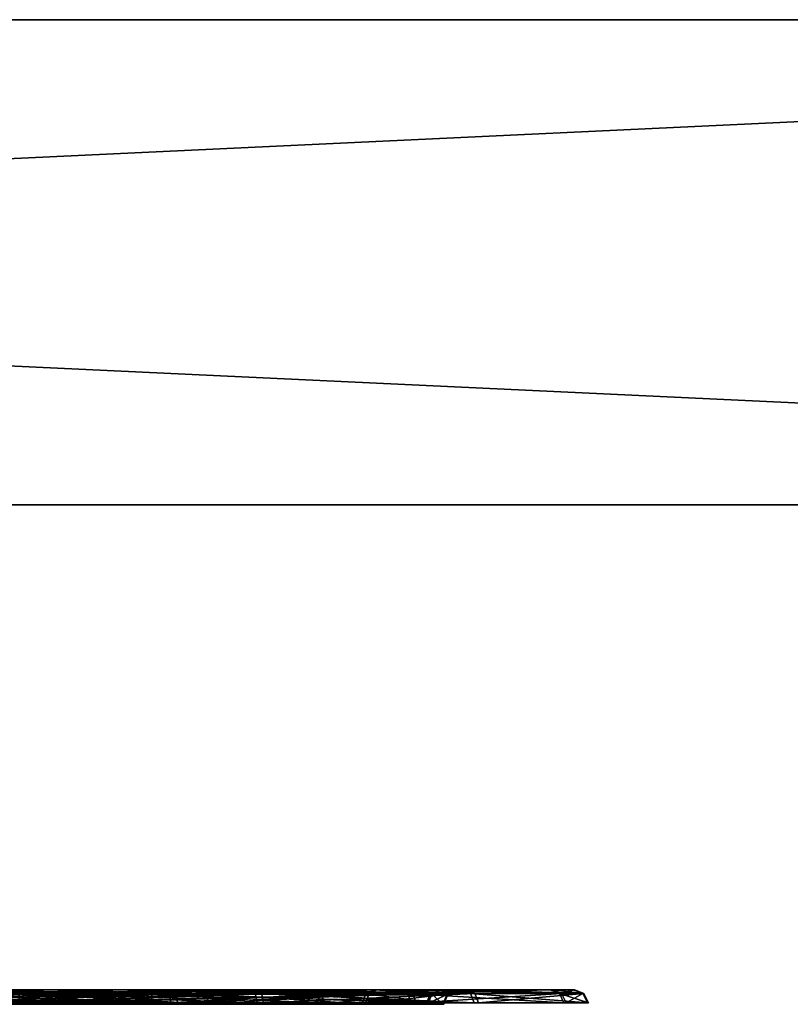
# Model space of a CAD drawing. Header units: millimetres. Extents: x -150 to 150, y -85 to 1149.
# Tile 611 of 656: x -51.82 to -50.23, y 1014.37 to 1016.4. Entities that reach past the tile are written whole.
import ezdxf

# ---------------------------------------------------------------- set-up
doc = ezdxf.new("R2010")
doc.units = ezdxf.units.MM
doc.header["$LTSCALE"] = 21.359881
for name, color, linetype in [('1461', 7, 'CONTINUOUS'), ('1462', 7, 'CONTINUOUS'), ('1463', 7, 'CONTINUOUS'), ('1464', 7, 'CONTINUOUS'), ('1465', 7, 'CONTINUOUS'), ('1466', 7, 'CONTINUOUS'), ('1467', 7, 'CONTINUOUS'), ('1468', 7, 'CONTINUOUS'), ('1502', 7, 'CONTINUOUS'), ('1503', 7, 'CONTINUOUS'), ('1504', 7, 'CONTINUOUS'), ('1505', 7, 'CONTINUOUS'), ('1506', 7, 'CONTINUOUS'), ('1507', 7, 'CONTINUOUS'), ('1508', 7, 'CONTINUOUS'), ('1509', 7, 'CONTINUOUS'), ('9017', 7, 'CONTINUOUS'), ('9018', 7, 'CONTINUOUS'), ('9019', 7, 'CONTINUOUS')]:
    doc.layers.add(name, color=color, linetype=linetype)

msp = doc.modelspace()

# ---------------------------------------------------------------- linework, layer by layer
at = {"layer": '1461', "linetype": 'CONTINUOUS'}
for points in [[(-51.8099, 1014.3912, 280.4408), (-52.1669, 1014.3912, 280.6044), (-51.8084, 1014.37, 280.4494), (-51.8099, 1014.3912, 280.4408)], [(-51.8084, 1014.37, 280.4494), (-52.1669, 1014.3912, 280.6044), (-52.1613, 1014.37, 280.6112), (-51.8084, 1014.37, 280.4494)], [(-51.4188, 1014.3912, 280.4776), (-51.8099, 1014.3912, 280.4408), (-51.4211, 1014.3815, 280.4837), (-51.4188, 1014.3912, 280.4776)], [(-51.4211, 1014.3815, 280.4837), (-51.8099, 1014.3912, 280.4408), (-51.4219, 1014.37, 280.4859), (-51.4211, 1014.3815, 280.4837)], [(-51.4219, 1014.37, 280.4859), (-51.8099, 1014.3912, 280.4408), (-51.8084, 1014.37, 280.4494), (-51.4219, 1014.37, 280.4859)]]:
    msp.add_3dface(points, dxfattribs=at)
at = {"layer": '1462', "linetype": 'CONTINUOUS'}
for points in [[(-52.1821, 1014.4, 280.5894), (-52.1669, 1014.3912, 280.6044), (-51.8158, 1014.4, 280.4203), (-52.1821, 1014.4, 280.5894)], [(-52.1669, 1014.3912, 280.6044), (-51.8099, 1014.3912, 280.4408), (-51.8158, 1014.4, 280.4203), (-52.1669, 1014.3912, 280.6044)], [(-51.8158, 1014.4, 280.4203), (-51.8099, 1014.3912, 280.4408), (-51.611, 1014.4, 280.4122), (-51.8158, 1014.4, 280.4203)], [(-51.8099, 1014.3912, 280.4408), (-51.4188, 1014.3912, 280.4776), (-51.611, 1014.4, 280.4122), (-51.8099, 1014.3912, 280.4408)], [(-51.611, 1014.4, 280.4122), (-51.4188, 1014.3912, 280.4776), (-51.4154, 1014.3977, 280.4685), (-51.611, 1014.4, 280.4122)], [(-51.4114, 1014.4, 280.4577), (-51.611, 1014.4, 280.4122), (-51.4154, 1014.3977, 280.4685), (-51.4114, 1014.4, 280.4577)]]:
    msp.add_3dface(points, dxfattribs=at)
at = {"layer": '1463', "linetype": 'CONTINUOUS'}
for points in [[(-51.9451, 1014.3815, 281.8941), (-51.9474, 1014.3912, 281.9002), (-51.5563, 1014.3912, 281.937), (-51.9451, 1014.3815, 281.8941)], [(-51.9443, 1014.37, 281.8919), (-51.9451, 1014.3815, 281.8941), (-51.5563, 1014.3912, 281.937), (-51.9443, 1014.37, 281.8919)], [(-51.9443, 1014.37, 281.8919), (-51.5563, 1014.3912, 281.937), (-51.5578, 1014.37, 281.9284), (-51.9443, 1014.37, 281.8919)], [(-51.5563, 1014.3912, 281.937), (-51.1993, 1014.3912, 281.7734), (-51.5578, 1014.37, 281.9284), (-51.5563, 1014.3912, 281.937)], [(-51.5578, 1014.37, 281.9284), (-51.1993, 1014.3912, 281.7734), (-51.2049, 1014.37, 281.7666), (-51.5578, 1014.37, 281.9284)], [(-51.4188, 1014.3912, 280.4776), (-51.4211, 1014.3815, 280.4837), (-51.1054, 1014.37, 280.7107), (-51.4188, 1014.3912, 280.4776)], [(-51.0986, 1014.3912, 280.705), (-51.4188, 1014.3912, 280.4776), (-51.1054, 1014.37, 280.7107), (-51.0986, 1014.3912, 280.705)], [(-51.1993, 1014.3912, 281.7734), (-50.9718, 1014.3912, 281.4532), (-51.2049, 1014.37, 281.7666), (-51.1993, 1014.3912, 281.7734)], [(-51.2049, 1014.37, 281.7666), (-50.9718, 1014.3912, 281.4532), (-50.9801, 1014.37, 281.4501), (-51.2049, 1014.37, 281.7666)], [(-50.9436, 1014.37, 281.0636), (-51.0986, 1014.3912, 280.705), (-51.1054, 1014.37, 280.7107), (-50.9436, 1014.37, 281.0636)], [(-50.935, 1014.3912, 281.0621), (-51.0986, 1014.3912, 280.705), (-50.9436, 1014.37, 281.0636), (-50.935, 1014.3912, 281.0621)], [(-50.9718, 1014.3912, 281.4532), (-50.935, 1014.3912, 281.0621), (-50.9801, 1014.37, 281.4501), (-50.9718, 1014.3912, 281.4532)], [(-50.9801, 1014.37, 281.4501), (-50.935, 1014.3912, 281.0621), (-50.9436, 1014.37, 281.0636), (-50.9801, 1014.37, 281.4501)], [(-51.4211, 1014.3815, 280.4837), (-51.4219, 1014.37, 280.4859), (-51.1054, 1014.37, 280.7107), (-51.4211, 1014.3815, 280.4837)]]:
    msp.add_3dface(points, dxfattribs=at)
at = {"layer": '1464', "linetype": 'CONTINUOUS'}
for points in [[(-51.9508, 1014.3977, 281.9093), (-51.9548, 1014.4, 281.9201), (-51.7552, 1014.4, 281.9656), (-51.9508, 1014.3977, 281.9093)], [(-51.9474, 1014.3912, 281.9002), (-51.9508, 1014.3977, 281.9093), (-51.7552, 1014.4, 281.9656), (-51.9474, 1014.3912, 281.9002)], [(-51.5563, 1014.3912, 281.937), (-51.9474, 1014.3912, 281.9002), (-51.7552, 1014.4, 281.9656), (-51.5563, 1014.3912, 281.937)], [(-51.5504, 1014.4, 281.9575), (-51.5563, 1014.3912, 281.937), (-51.7552, 1014.4, 281.9656), (-51.5504, 1014.4, 281.9575)], [(-51.1993, 1014.3912, 281.7734), (-51.5563, 1014.3912, 281.937), (-51.5504, 1014.4, 281.9575), (-51.1993, 1014.3912, 281.7734)], [(-51.1841, 1014.4, 281.7884), (-51.1993, 1014.3912, 281.7734), (-51.5504, 1014.4, 281.9575), (-51.1841, 1014.4, 281.7884)], [(-51.4154, 1014.3977, 280.4685), (-51.4188, 1014.3912, 280.4776), (-51.0986, 1014.3912, 280.705), (-51.4154, 1014.3977, 280.4685)], [(-51.4114, 1014.4, 280.4577), (-51.4154, 1014.3977, 280.4685), (-51.0986, 1014.3912, 280.705), (-51.4114, 1014.4, 280.4577)], [(-51.4114, 1014.4, 280.4577), (-51.0986, 1014.3912, 280.705), (-51.0821, 1014.4, 280.6916), (-51.4114, 1014.4, 280.4577)], [(-50.9718, 1014.3912, 281.4532), (-51.1993, 1014.3912, 281.7734), (-51.1841, 1014.4, 281.7884), (-50.9718, 1014.3912, 281.4532)], [(-50.9515, 1014.4, 281.4593), (-50.9718, 1014.3912, 281.4532), (-51.1841, 1014.4, 281.7884), (-50.9515, 1014.4, 281.4593)], [(-51.0986, 1014.3912, 280.705), (-50.935, 1014.3912, 281.0621), (-51.0821, 1014.4, 280.6916), (-51.0986, 1014.3912, 280.705)], [(-51.0821, 1014.4, 280.6916), (-50.935, 1014.3912, 281.0621), (-50.9143, 1014.4, 281.0572), (-51.0821, 1014.4, 280.6916)], [(-50.935, 1014.3912, 281.0621), (-50.9718, 1014.3912, 281.4532), (-50.9515, 1014.4, 281.4593), (-50.935, 1014.3912, 281.0621)], [(-50.9143, 1014.4, 281.0572), (-50.935, 1014.3912, 281.0621), (-50.9515, 1014.4, 281.4593), (-50.9143, 1014.4, 281.0572)]]:
    msp.add_3dface(points, dxfattribs=at)
at = {"layer": '1465', "linetype": 'CONTINUOUS'}
for points in [[(-51.3198, 1014.3923, 280.2111), (-51.3175, 1014.3837, 280.2049), (-51.859, 1014.3733, 280.1508), (-51.3198, 1014.3923, 280.2111)], [(-51.8574, 1014.3923, 280.1605), (-51.3198, 1014.3923, 280.2111), (-51.859, 1014.3733, 280.1508), (-51.8574, 1014.3923, 280.1605)], [(-51.3175, 1014.3837, 280.2049), (-51.3164, 1014.3733, 280.2019), (-51.859, 1014.3733, 280.1508), (-51.3175, 1014.3837, 280.2049)]]:
    msp.add_3dface(points, dxfattribs=at)
at = {"layer": '1466', "linetype": 'CONTINUOUS'}
for points in [[(-51.3268, 1014.4, 280.2299), (-51.8574, 1014.3923, 280.1605), (-51.8547, 1014.4, 280.1803), (-51.3268, 1014.4, 280.2299)], [(-51.8574, 1014.3923, 280.1605), (-51.3268, 1014.4, 280.2299), (-51.323, 1014.398, 280.2198), (-51.8574, 1014.3923, 280.1605)], [(-51.3198, 1014.3923, 280.2111), (-51.8574, 1014.3923, 280.1605), (-51.323, 1014.398, 280.2198), (-51.3198, 1014.3923, 280.2111)]]:
    msp.add_3dface(points, dxfattribs=at)
at = {"layer": '1467', "linetype": 'CONTINUOUS'}
for points in [[(-52.0464, 1014.3923, 282.1667), (-52.0487, 1014.3837, 282.1729), (-51.5072, 1014.3733, 282.227), (-52.0464, 1014.3923, 282.1667)], [(-51.5088, 1014.3923, 282.2173), (-52.0464, 1014.3923, 282.1667), (-51.5072, 1014.3733, 282.227), (-51.5088, 1014.3923, 282.2173)], [(-51.018, 1014.3923, 281.9924), (-51.5088, 1014.3923, 282.2173), (-51.0117, 1014.3733, 282), (-51.018, 1014.3923, 281.9924)], [(-51.0117, 1014.3733, 282), (-51.5088, 1014.3923, 282.2173), (-51.5072, 1014.3733, 282.227), (-51.0117, 1014.3733, 282)], [(-51.3175, 1014.3837, 280.2049), (-51.3198, 1014.3923, 280.2111), (-50.8796, 1014.3923, 280.5238), (-51.3175, 1014.3837, 280.2049)], [(-51.3164, 1014.3733, 280.2019), (-51.3175, 1014.3837, 280.2049), (-50.8796, 1014.3923, 280.5238), (-51.3164, 1014.3733, 280.2019)], [(-51.3164, 1014.3733, 280.2019), (-50.8796, 1014.3923, 280.5238), (-50.872, 1014.3733, 280.5175), (-51.3164, 1014.3733, 280.2019)], [(-50.7053, 1014.3923, 281.5522), (-51.018, 1014.3923, 281.9924), (-50.6961, 1014.3733, 281.5556), (-50.7053, 1014.3923, 281.5522)], [(-50.6961, 1014.3733, 281.5556), (-51.018, 1014.3923, 281.9924), (-51.0117, 1014.3733, 282), (-50.6961, 1014.3733, 281.5556)], [(-50.8796, 1014.3923, 280.5238), (-50.6547, 1014.3923, 281.0146), (-50.872, 1014.3733, 280.5175), (-50.8796, 1014.3923, 280.5238)], [(-50.872, 1014.3733, 280.5175), (-50.6547, 1014.3923, 281.0146), (-50.645, 1014.3733, 281.013), (-50.872, 1014.3733, 280.5175)], [(-50.6547, 1014.3923, 281.0146), (-50.7053, 1014.3923, 281.5522), (-50.645, 1014.3733, 281.013), (-50.6547, 1014.3923, 281.0146)], [(-50.645, 1014.3733, 281.013), (-50.7053, 1014.3923, 281.5522), (-50.6961, 1014.3733, 281.5556), (-50.645, 1014.3733, 281.013)], [(-52.0487, 1014.3837, 282.1729), (-52.0498, 1014.3733, 282.1759), (-51.5072, 1014.3733, 282.227), (-52.0487, 1014.3837, 282.1729)]]:
    msp.add_3dface(points, dxfattribs=at)
at = {"layer": '1468', "linetype": 'CONTINUOUS'}
for points in [[(-52.0432, 1014.398, 282.158), (-52.0464, 1014.3923, 282.1667), (-51.5088, 1014.3923, 282.2173), (-52.0432, 1014.398, 282.158)], [(-52.0394, 1014.4, 282.1479), (-52.0432, 1014.398, 282.158), (-51.5088, 1014.3923, 282.2173), (-52.0394, 1014.4, 282.1479)], [(-52.0394, 1014.4, 282.1479), (-51.5088, 1014.3923, 282.2173), (-51.5115, 1014.4, 282.1975), (-52.0394, 1014.4, 282.1479)], [(-51.5088, 1014.3923, 282.2173), (-51.018, 1014.3923, 281.9924), (-51.5115, 1014.4, 282.1975), (-51.5088, 1014.3923, 282.2173)], [(-51.5115, 1014.4, 282.1975), (-51.018, 1014.3923, 281.9924), (-51.0309, 1014.4, 281.9771), (-51.5115, 1014.4, 282.1975)], [(-51.323, 1014.398, 280.2198), (-51.3268, 1014.4, 280.2299), (-51.0895, 1014.4, 280.3557), (-51.323, 1014.398, 280.2198)], [(-51.3198, 1014.3923, 280.2111), (-51.323, 1014.398, 280.2198), (-51.0895, 1014.4, 280.3557), (-51.3198, 1014.3923, 280.2111)], [(-50.8796, 1014.3923, 280.5238), (-51.3198, 1014.3923, 280.2111), (-51.0895, 1014.4, 280.3557), (-50.8796, 1014.3923, 280.5238)], [(-50.8929, 1014.4, 280.5391), (-50.8796, 1014.3923, 280.5238), (-51.0895, 1014.4, 280.3557), (-50.8929, 1014.4, 280.5391)], [(-51.0309, 1014.4, 281.9771), (-51.018, 1014.3923, 281.9924), (-50.7244, 1014.4, 281.5459), (-51.0309, 1014.4, 281.9771)], [(-51.018, 1014.3923, 281.9924), (-50.7053, 1014.3923, 281.5522), (-50.7244, 1014.4, 281.5459), (-51.018, 1014.3923, 281.9924)], [(-50.6547, 1014.3923, 281.0146), (-50.8796, 1014.3923, 280.5238), (-50.8929, 1014.4, 280.5391), (-50.6547, 1014.3923, 281.0146)], [(-50.674, 1014.4, 281.0207), (-50.6547, 1014.3923, 281.0146), (-50.8929, 1014.4, 280.5391), (-50.674, 1014.4, 281.0207)], [(-50.7244, 1014.4, 281.5459), (-50.7053, 1014.3923, 281.5522), (-50.674, 1014.4, 281.0207), (-50.7244, 1014.4, 281.5459)], [(-50.7053, 1014.3923, 281.5522), (-50.6547, 1014.3923, 281.0146), (-50.674, 1014.4, 281.0207), (-50.7053, 1014.3923, 281.5522)]]:
    msp.add_3dface(points, dxfattribs=at)
at = {"layer": '1502', "linetype": 'CONTINUOUS'}
for points in [[(-52.169, 1014.37, 319.3824), (-51.8198, 1014.3912, 319.5575), (-51.8183, 1014.37, 319.5488), (-52.169, 1014.37, 319.3824)], [(-51.8198, 1014.3912, 319.5575), (-51.4283, 1014.3912, 319.5259), (-51.8183, 1014.37, 319.5488), (-51.8198, 1014.3912, 319.5575)], [(-51.4283, 1014.3912, 319.5259), (-51.4305, 1014.3815, 319.5197), (-51.8183, 1014.37, 319.5488), (-51.4283, 1014.3912, 319.5259)], [(-51.4305, 1014.3815, 319.5197), (-51.4313, 1014.37, 319.5176), (-51.8183, 1014.37, 319.5488), (-51.4305, 1014.3815, 319.5197)]]:
    msp.add_3dface(points, dxfattribs=at)
at = {"layer": '1503', "linetype": 'CONTINUOUS'}
for points in [[(-51.4212, 1014.4, 319.5458), (-51.8198, 1014.3912, 319.5575), (-51.8238, 1014.4, 319.5783), (-51.4212, 1014.4, 319.5458)], [(-51.8198, 1014.3912, 319.5575), (-51.4212, 1014.4, 319.5458), (-51.4251, 1014.3977, 319.535), (-51.8198, 1014.3912, 319.5575)], [(-51.4283, 1014.3912, 319.5259), (-51.8198, 1014.3912, 319.5575), (-51.4251, 1014.3977, 319.535), (-51.4283, 1014.3912, 319.5259)]]:
    msp.add_3dface(points, dxfattribs=at)
at = {"layer": '1504', "linetype": 'CONTINUOUS'}
for points in [[(-51.9378, 1014.3912, 318.0964), (-51.9357, 1014.3815, 318.1025), (-51.5479, 1014.37, 318.0734), (-51.9378, 1014.3912, 318.0964)], [(-51.5463, 1014.3912, 318.0647), (-51.9378, 1014.3912, 318.0964), (-51.5479, 1014.37, 318.0734), (-51.5463, 1014.3912, 318.0647)], [(-51.1972, 1014.37, 318.2398), (-51.5463, 1014.3912, 318.0647), (-51.5479, 1014.37, 318.0734), (-51.1972, 1014.37, 318.2398)], [(-51.1915, 1014.3912, 318.2331), (-51.5463, 1014.3912, 318.0647), (-51.1972, 1014.37, 318.2398), (-51.1915, 1014.3912, 318.2331)], [(-51.4313, 1014.37, 319.5176), (-51.4305, 1014.3815, 319.5197), (-51.1051, 1014.3912, 319.3027), (-51.4313, 1014.37, 319.5176)], [(-51.4313, 1014.37, 319.5176), (-51.1051, 1014.3912, 319.3027), (-51.1118, 1014.37, 319.297), (-51.4313, 1014.37, 319.5176)], [(-51.4305, 1014.3815, 319.5197), (-51.4283, 1014.3912, 319.5259), (-51.1051, 1014.3912, 319.3027), (-51.4305, 1014.3815, 319.5197)], [(-50.9766, 1014.37, 318.5593), (-51.1915, 1014.3912, 318.2331), (-51.1972, 1014.37, 318.2398), (-50.9766, 1014.37, 318.5593)], [(-50.9683, 1014.3912, 318.5564), (-51.1915, 1014.3912, 318.2331), (-50.9766, 1014.37, 318.5593), (-50.9683, 1014.3912, 318.5564)], [(-51.1051, 1014.3912, 319.3027), (-50.9367, 1014.3912, 318.9479), (-51.1118, 1014.37, 319.297), (-51.1051, 1014.3912, 319.3027)], [(-51.1118, 1014.37, 319.297), (-50.9367, 1014.3912, 318.9479), (-50.9454, 1014.37, 318.9463), (-51.1118, 1014.37, 319.297)], [(-50.9454, 1014.37, 318.9463), (-50.9683, 1014.3912, 318.5564), (-50.9766, 1014.37, 318.5593), (-50.9454, 1014.37, 318.9463)], [(-50.9367, 1014.3912, 318.9479), (-50.9683, 1014.3912, 318.5564), (-50.9454, 1014.37, 318.9463), (-50.9367, 1014.3912, 318.9479)], [(-51.9357, 1014.3815, 318.1025), (-51.9349, 1014.37, 318.1046), (-51.5479, 1014.37, 318.0734), (-51.9357, 1014.3815, 318.1025)]]:
    msp.add_3dface(points, dxfattribs=at)
at = {"layer": '1505', "linetype": 'CONTINUOUS'}
for points in [[(-51.945, 1014.4, 318.0764), (-51.9411, 1014.3977, 318.0872), (-51.5463, 1014.3912, 318.0647), (-51.945, 1014.4, 318.0764)], [(-51.945, 1014.4, 318.0764), (-51.5463, 1014.3912, 318.0647), (-51.5424, 1014.4, 318.0439), (-51.945, 1014.4, 318.0764)], [(-51.9411, 1014.3977, 318.0872), (-51.9378, 1014.3912, 318.0964), (-51.5463, 1014.3912, 318.0647), (-51.9411, 1014.3977, 318.0872)], [(-51.5463, 1014.3912, 318.0647), (-51.1915, 1014.3912, 318.2331), (-51.5424, 1014.4, 318.0439), (-51.5463, 1014.3912, 318.0647)], [(-51.5424, 1014.4, 318.0439), (-51.1915, 1014.3912, 318.2331), (-51.1788, 1014.4, 318.2161), (-51.5424, 1014.4, 318.0439)], [(-51.4283, 1014.3912, 319.5259), (-51.4251, 1014.3977, 319.535), (-51.2391, 1014.4, 319.4524), (-51.4283, 1014.3912, 319.5259)], [(-51.1051, 1014.3912, 319.3027), (-51.4283, 1014.3912, 319.5259), (-51.2391, 1014.4, 319.4524), (-51.1051, 1014.3912, 319.3027)], [(-51.4251, 1014.3977, 319.535), (-51.4212, 1014.4, 319.5458), (-51.2391, 1014.4, 319.4524), (-51.4251, 1014.3977, 319.535)], [(-51.0873, 1014.4, 319.3146), (-51.1051, 1014.3912, 319.3027), (-51.2391, 1014.4, 319.4524), (-51.0873, 1014.4, 319.3146)], [(-51.1915, 1014.3912, 318.2331), (-50.9683, 1014.3912, 318.5564), (-50.9488, 1014.4, 318.548), (-51.1915, 1014.3912, 318.2331)], [(-51.1788, 1014.4, 318.2161), (-51.1915, 1014.3912, 318.2331), (-50.9488, 1014.4, 318.548), (-51.1788, 1014.4, 318.2161)], [(-50.9367, 1014.3912, 318.9479), (-51.1051, 1014.3912, 319.3027), (-51.0873, 1014.4, 319.3146), (-50.9367, 1014.3912, 318.9479)], [(-50.9155, 1014.4, 318.9496), (-50.9367, 1014.3912, 318.9479), (-51.0873, 1014.4, 319.3146), (-50.9155, 1014.4, 318.9496)], [(-50.9683, 1014.3912, 318.5564), (-50.9367, 1014.3912, 318.9479), (-50.9155, 1014.4, 318.9496), (-50.9683, 1014.3912, 318.5564)], [(-50.9488, 1014.4, 318.548), (-50.9683, 1014.3912, 318.5564), (-50.9155, 1014.4, 318.9496), (-50.9488, 1014.4, 318.548)]]:
    msp.add_3dface(points, dxfattribs=at)
at = {"layer": '1506', "linetype": 'CONTINUOUS'}
for points in [[(-51.3296, 1014.3733, 319.8029), (-51.8711, 1014.3923, 319.8371), (-51.8729, 1014.3733, 319.8468), (-51.3296, 1014.3733, 319.8029)], [(-51.3329, 1014.3923, 319.7937), (-51.8711, 1014.3923, 319.8371), (-51.3307, 1014.3837, 319.7999), (-51.3329, 1014.3923, 319.7937)], [(-51.3307, 1014.3837, 319.7999), (-51.8711, 1014.3923, 319.8371), (-51.3296, 1014.3733, 319.8029), (-51.3307, 1014.3837, 319.7999)]]:
    msp.add_3dface(points, dxfattribs=at)
at = {"layer": '1507', "linetype": 'CONTINUOUS'}
for points in [[(-51.8711, 1014.3923, 319.8371), (-51.3329, 1014.3923, 319.7937), (-51.6023, 1014.4, 319.831), (-51.8711, 1014.3923, 319.8371)], [(-51.8708, 1014.4, 319.8168), (-51.8711, 1014.3923, 319.8371), (-51.6023, 1014.4, 319.831), (-51.8708, 1014.4, 319.8168)], [(-51.6023, 1014.4, 319.831), (-51.3329, 1014.3923, 319.7937), (-51.336, 1014.398, 319.7849), (-51.6023, 1014.4, 319.831)], [(-51.3396, 1014.4, 319.7748), (-51.6023, 1014.4, 319.831), (-51.336, 1014.398, 319.7849), (-51.3396, 1014.4, 319.7748)]]:
    msp.add_3dface(points, dxfattribs=at)
at = {"layer": '1508', "linetype": 'CONTINUOUS'}
for points in [[(-52.0366, 1014.3733, 317.8193), (-52.0355, 1014.3837, 317.8223), (-51.4951, 1014.3923, 317.7851), (-52.0366, 1014.3733, 317.8193)], [(-52.0366, 1014.3733, 317.8193), (-51.4951, 1014.3923, 317.7851), (-51.4933, 1014.3733, 317.7755), (-52.0366, 1014.3733, 317.8193)], [(-52.0355, 1014.3837, 317.8223), (-52.0333, 1014.3923, 317.8286), (-51.4951, 1014.3923, 317.7851), (-52.0355, 1014.3837, 317.8223)], [(-51.4951, 1014.3923, 317.7851), (-51.0073, 1014.3923, 318.0165), (-51.4933, 1014.3733, 317.7755), (-51.4951, 1014.3923, 317.7851)], [(-51.4933, 1014.3733, 317.7755), (-51.0073, 1014.3923, 318.0165), (-51.0009, 1014.3733, 318.0091), (-51.4933, 1014.3733, 317.7755)], [(-51.3329, 1014.3923, 319.7937), (-51.3307, 1014.3837, 319.7999), (-50.8811, 1014.3733, 319.4933), (-51.3329, 1014.3923, 319.7937)], [(-50.8885, 1014.3923, 319.4869), (-51.3329, 1014.3923, 319.7937), (-50.8811, 1014.3733, 319.4933), (-50.8885, 1014.3923, 319.4869)], [(-51.0073, 1014.3923, 318.0165), (-50.7005, 1014.3923, 318.4609), (-51.0009, 1014.3733, 318.0091), (-51.0073, 1014.3923, 318.0165)], [(-51.0009, 1014.3733, 318.0091), (-50.7005, 1014.3923, 318.4609), (-50.6913, 1014.3733, 318.4576), (-51.0009, 1014.3733, 318.0091)], [(-50.6571, 1014.3923, 318.9991), (-50.8885, 1014.3923, 319.4869), (-50.6474, 1014.3733, 319.0009), (-50.6571, 1014.3923, 318.9991)], [(-50.6474, 1014.3733, 319.0009), (-50.8885, 1014.3923, 319.4869), (-50.8811, 1014.3733, 319.4933), (-50.6474, 1014.3733, 319.0009)], [(-50.7005, 1014.3923, 318.4609), (-50.6571, 1014.3923, 318.9991), (-50.6913, 1014.3733, 318.4576), (-50.7005, 1014.3923, 318.4609)], [(-50.6913, 1014.3733, 318.4576), (-50.6571, 1014.3923, 318.9991), (-50.6474, 1014.3733, 319.0009), (-50.6913, 1014.3733, 318.4576)], [(-51.3307, 1014.3837, 319.7999), (-51.3296, 1014.3733, 319.8029), (-50.8811, 1014.3733, 319.4933), (-51.3307, 1014.3837, 319.7999)]]:
    msp.add_3dface(points, dxfattribs=at)
at = {"layer": '1509', "linetype": 'CONTINUOUS'}
for points in [[(-52.0333, 1014.3923, 317.8286), (-52.0302, 1014.398, 317.8373), (-51.7639, 1014.4, 317.7912), (-52.0333, 1014.3923, 317.8286)], [(-51.4951, 1014.3923, 317.7851), (-52.0333, 1014.3923, 317.8286), (-51.7639, 1014.4, 317.7912), (-51.4951, 1014.3923, 317.7851)], [(-52.0302, 1014.398, 317.8373), (-52.0266, 1014.4, 317.8474), (-51.7639, 1014.4, 317.7912), (-52.0302, 1014.398, 317.8373)], [(-51.4954, 1014.4, 317.8054), (-51.4951, 1014.3923, 317.7851), (-51.7639, 1014.4, 317.7912), (-51.4954, 1014.4, 317.8054)], [(-51.0073, 1014.3923, 318.0165), (-51.4951, 1014.3923, 317.7851), (-51.4954, 1014.4, 317.8054), (-51.0073, 1014.3923, 318.0165)], [(-51.0182, 1014.4, 318.0336), (-51.0073, 1014.3923, 318.0165), (-51.4954, 1014.4, 317.8054), (-51.0182, 1014.4, 318.0336)], [(-51.3396, 1014.4, 319.7748), (-51.336, 1014.398, 319.7849), (-50.8885, 1014.3923, 319.4869), (-51.3396, 1014.4, 319.7748)], [(-51.3396, 1014.4, 319.7748), (-50.8885, 1014.3923, 319.4869), (-50.9034, 1014.4, 319.4734), (-51.3396, 1014.4, 319.7748)], [(-51.336, 1014.398, 319.7849), (-51.3329, 1014.3923, 319.7937), (-50.8885, 1014.3923, 319.4869), (-51.336, 1014.398, 319.7849)], [(-50.7005, 1014.3923, 318.4609), (-51.0073, 1014.3923, 318.0165), (-51.0182, 1014.4, 318.0336), (-50.7005, 1014.3923, 318.4609)], [(-50.7192, 1014.4, 318.4684), (-50.7005, 1014.3923, 318.4609), (-51.0182, 1014.4, 318.0336), (-50.7192, 1014.4, 318.4684)], [(-50.8885, 1014.3923, 319.4869), (-50.6571, 1014.3923, 318.9991), (-50.9034, 1014.4, 319.4734), (-50.8885, 1014.3923, 319.4869)], [(-50.9034, 1014.4, 319.4734), (-50.6571, 1014.3923, 318.9991), (-50.6768, 1014.4, 318.9957), (-50.9034, 1014.4, 319.4734)], [(-50.6571, 1014.3923, 318.9991), (-50.7005, 1014.3923, 318.4609), (-50.7192, 1014.4, 318.4684), (-50.6571, 1014.3923, 318.9991)], [(-50.6768, 1014.4, 318.9957), (-50.6571, 1014.3923, 318.9991), (-50.7192, 1014.4, 318.4684), (-50.6768, 1014.4, 318.9957)]]:
    msp.add_3dface(points, dxfattribs=at)
at = {"layer": '9017', "color": 7, "linetype": 'CONTINUOUS', "true_color": 0x0080c0}
for points in [[(-147.3375, 1016.4, 288.3331), (-147.8, 1016.4, 300), (147.3388, 1016.4, 288.3564), (-147.3375, 1016.4, 288.3331)], [(147.3388, 1016.4, 288.3564), (-147.8, 1016.4, 300), (147.8, 1016.4, 300), (147.3388, 1016.4, 288.3564)], [(147.8, 1016.4, 300), (-147.8, 1016.4, 300), (-147.3388, 1016.4, 311.6436), (147.8, 1016.4, 300)], [(147.3375, 1016.4, 311.6669), (147.8, 1016.4, 300), (-147.3388, 1016.4, 311.6436), (147.3375, 1016.4, 311.6669)], [(-145.9758, 1016.4, 323.1496), (147.3375, 1016.4, 311.6669), (-147.3388, 1016.4, 311.6436), (-145.9758, 1016.4, 323.1496)], [(-145.9676, 1016.4, 276.7996), (-147.3375, 1016.4, 288.3331), (145.9758, 1016.4, 276.8504), (-145.9676, 1016.4, 276.7996)], [(145.9758, 1016.4, 276.8504), (-147.3375, 1016.4, 288.3331), (147.3388, 1016.4, 288.3564), (145.9758, 1016.4, 276.8504)], [(145.9676, 1016.4, 323.2004), (147.3375, 1016.4, 311.6669), (-145.9758, 1016.4, 323.1496), (145.9676, 1016.4, 323.2004)], [(-143.7027, 1016.4, 334.5512), (145.9676, 1016.4, 323.2004), (-145.9758, 1016.4, 323.1496), (-143.7027, 1016.4, 334.5512)], [(-143.6821, 1016.4, 265.3647), (-145.9676, 1016.4, 276.7996), (143.7027, 1016.4, 265.4488), (-143.6821, 1016.4, 265.3647)], [(143.7027, 1016.4, 265.4488), (-145.9676, 1016.4, 276.7996), (145.9758, 1016.4, 276.8504), (143.7027, 1016.4, 265.4488)], [(143.6821, 1016.4, 334.6353), (145.9676, 1016.4, 323.2004), (-143.7027, 1016.4, 334.5512), (143.6821, 1016.4, 334.6353)], [(-140.5506, 1016.4, 345.7201), (143.6821, 1016.4, 334.6353), (-143.7027, 1016.4, 334.5512), (-140.5506, 1016.4, 345.7201)], [(-140.5128, 1016.4, 254.1638), (-143.6821, 1016.4, 265.3647), (140.5506, 1016.4, 254.2799), (-140.5128, 1016.4, 254.1638)], [(140.5506, 1016.4, 254.2799), (-143.6821, 1016.4, 265.3647), (143.7027, 1016.4, 265.4488), (140.5506, 1016.4, 254.2799)], [(140.5128, 1016.4, 345.8362), (143.6821, 1016.4, 334.6353), (-140.5506, 1016.4, 345.7201), (140.5128, 1016.4, 345.8362)], [(-131.6743, 1016.4, 367.1331), (140.5128, 1016.4, 345.8362), (-140.5506, 1016.4, 345.7201), (-131.6743, 1016.4, 367.1331)], [(-136.4619, 1016.4, 243.2361), (-140.5128, 1016.4, 254.1638), (131.6743, 1016.4, 232.8669), (-136.4619, 1016.4, 243.2361)], [(131.6743, 1016.4, 232.8669), (-140.5128, 1016.4, 254.1638), (140.5506, 1016.4, 254.2799), (131.6743, 1016.4, 232.8669)], [(-131.591, 1016.4, 232.7035), (-136.4619, 1016.4, 243.2361), (131.6743, 1016.4, 232.8669), (-131.591, 1016.4, 232.7035)], [(136.4619, 1016.4, 356.7639), (140.5128, 1016.4, 345.8362), (-131.6743, 1016.4, 367.1331), (136.4619, 1016.4, 356.7639)], [(131.591, 1016.4, 367.2965), (136.4619, 1016.4, 356.7639), (-131.6743, 1016.4, 367.1331), (131.591, 1016.4, 367.2965)], [(-119.5976, 1016.4, 386.838), (131.591, 1016.4, 367.2965), (-131.6743, 1016.4, 367.1331), (-119.5976, 1016.4, 386.838)], [(-119.4746, 1016.4, 212.9921), (-131.591, 1016.4, 232.7035), (119.5976, 1016.4, 213.162), (-119.4746, 1016.4, 212.9921)], [(119.5976, 1016.4, 213.162), (-131.591, 1016.4, 232.7035), (131.6743, 1016.4, 232.8669), (119.5976, 1016.4, 213.162)], [(119.4746, 1016.4, 387.0079), (131.591, 1016.4, 367.2965), (-119.5976, 1016.4, 386.838), (119.4746, 1016.4, 387.0079)], [(-104.5494, 1016.4, 404.4695), (119.4746, 1016.4, 387.0079), (-119.5976, 1016.4, 386.838), (-104.5494, 1016.4, 404.4695)], [(-104.4162, 1016.4, 195.3968), (-119.4746, 1016.4, 212.9921), (104.5494, 1016.4, 195.5305), (-104.4162, 1016.4, 195.3968)], [(104.5494, 1016.4, 195.5305), (-119.4746, 1016.4, 212.9921), (119.5976, 1016.4, 213.162), (104.5494, 1016.4, 195.5305)], [(104.4162, 1016.4, 404.6032), (119.4746, 1016.4, 387.0079), (-104.5494, 1016.4, 404.4695), (104.4162, 1016.4, 404.6032)], [(-86.9207, 1016.4, 419.5377), (104.4162, 1016.4, 404.6032), (-104.5494, 1016.4, 404.4695), (-86.9207, 1016.4, 419.5377)], [(-86.7943, 1016.4, 180.3706), (-104.4162, 1016.4, 195.3968), (86.9207, 1016.4, 180.4623), (-86.7943, 1016.4, 180.3706)], [(86.9207, 1016.4, 180.4623), (-104.4162, 1016.4, 195.3968), (104.5494, 1016.4, 195.5305), (86.9207, 1016.4, 180.4623)], [(86.7943, 1016.4, 419.6294), (104.4162, 1016.4, 404.6032), (-86.9207, 1016.4, 419.5377), (86.7943, 1016.4, 419.6294)], [(-67.1594, 1016.4, 431.6588), (86.7943, 1016.4, 419.6294), (-86.9207, 1016.4, 419.5377), (-67.1594, 1016.4, 431.6588)], [(-67.0268, 1016.4, 168.274), (-86.7943, 1016.4, 180.3706), (67.1594, 1016.4, 168.3412), (-67.0268, 1016.4, 168.274)], [(67.1594, 1016.4, 168.3412), (-86.7943, 1016.4, 180.3706), (86.9207, 1016.4, 180.4623), (67.1594, 1016.4, 168.3412)], [(67.0268, 1016.4, 431.726), (86.7943, 1016.4, 419.6294), (-67.1594, 1016.4, 431.6588), (67.0268, 1016.4, 431.726)], [(-45.7467, 1016.4, 440.5403), (67.0268, 1016.4, 431.726), (-67.1594, 1016.4, 431.6588), (-45.7467, 1016.4, 440.5403)], [(-45.5988, 1016.4, 159.4117), (-67.0268, 1016.4, 168.274), (45.7467, 1016.4, 159.4597), (-45.5988, 1016.4, 159.4117)], [(45.7467, 1016.4, 159.4597), (-67.0268, 1016.4, 168.274), (67.1594, 1016.4, 168.3412), (45.7467, 1016.4, 159.4597)]]:
    msp.add_3dface(points, dxfattribs=at)
at = {"layer": '9018', "color": 7, "linetype": 'CONTINUOUS', "true_color": 0x0080c0}
for points in [[(-67.155, 1015.4, 168.3374), (-67.0268, 1016.4, 168.274), (-45.7434, 1015.4, 159.4569), (-67.155, 1015.4, 168.3374)], [(-67.0268, 1016.4, 168.274), (-45.5988, 1016.4, 159.4117), (-45.7434, 1015.4, 159.4569), (-67.0268, 1016.4, 168.274)]]:
    msp.add_3dface(points, dxfattribs=at)
at = {"layer": '9019', "color": 7, "linetype": 'CONTINUOUS', "true_color": 0x0080c0}
for points in [[(-45.7467, 1016.4, 440.5403), (-67.1594, 1016.4, 431.6588), (-67.0226, 1015.4, 431.7301), (-45.7467, 1016.4, 440.5403)], [(-45.5956, 1015.4, 440.5912), (-45.7467, 1016.4, 440.5403), (-67.0226, 1015.4, 431.7301), (-45.5956, 1015.4, 440.5912)]]:
    msp.add_3dface(points, dxfattribs=at)

doc.saveas('drawing.dxf')
